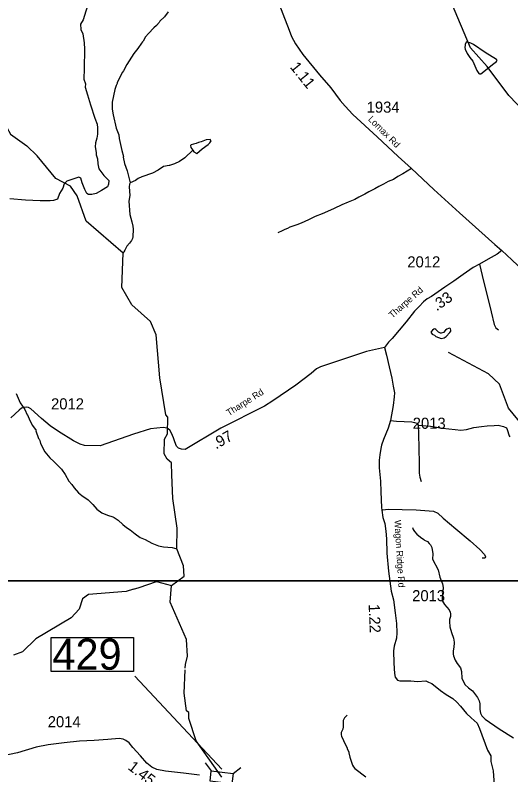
# Model space of a CAD drawing. Extents: x 1248089 to 1457196, y 820910 to 988753.
# Drawn here: x 1415163 to 1420760, y 913659 to 922234 of the extents above; entities that cross this region are included whole.
import ezdxf

# ---------------------------------------------------------------- set-up
doc = ezdxf.new("R2010")
doc.units = 0
for name, color, linetype in [('Exist Hydrographic Creek Single Shore', 7, 'Continuous'), ('Exist Hydrographic Misc Water Feature', 7, 'Continuous'), ('Exist Road Non-System Type 51', 7, 'Continuous'), ('Exist Road Secondary Structure Standard Bridge CELL', 7, 'Continuous'), ('Exist Road Secondary Structure Standard Bridge Number Label', 7, 'Continuous'), ('Exist Road Secondary Type 41 Attributed', 7, 'Continuous'), ('Exist Road Secondary Type 51 Attributed', 7, 'Continuous'), ('Exist Road Secondary Type 51 Label', 7, 'Continuous'), ('Map Preparation Inset Cut Line', 7, 'Continuous'), ('Prop GRAU CAT1 Cell', 7, 'Continuous'), ('Prop Lane Lines', 7, 'Continuous')]:
    doc.layers.add(name, color=color, linetype=linetype)

msp = doc.modelspace()

# ---------------------------------------------------------------- linework, layer by layer
at = {"layer": 'Exist Hydrographic Creek Single Shore'}
msp.add_line((1416500.3, 915754.6), (1416562.3, 915775.3), dxfattribs=at)
for points in [[(1416562.3, 915775.3), (1416760.3, 915841.3), (1416926.3, 915795.3)], [(1416500.3, 915754.6), (1416416.3, 915726.7), (1415990.3, 915692.7), (1415922.3, 915644.8), (1415887.3, 915527.3), (1415793.3, 915430.7), (1415397.3, 915195.7), (1415244.3, 915047.9), (1415143.3, 915010.5)], [(1417494.9, 913634), (1417208.3, 914043), (1417122.3, 914294.3), (1417123.4, 914363.2), (1417098.3, 914380.1), (1417069.3, 914581), (1417081.5, 914845.5)]]:
    msp.add_lwpolyline(points, dxfattribs=at)
at = {"layer": 'Exist Hydrographic Misc Water Feature'}
for points in [[(1420492.4, 921655.7), (1420305.4, 921866.4), (1420089.3, 922373), (1420083.3, 922445.4), (1419896.3, 922708.4), (1419892.3, 922918.7), (1419688.4, 923146), (1419624.3, 923321.3), (1419418.3, 923433.8), (1419143.3, 923439.3)], [(1414396.3, 922312.3), (1414379.3, 922199.4), (1414393, 922117.5), (1414488.4, 922028.9), (1414570.2, 921899.3), (1414706.5, 921728.7), (1414802, 921619.6), (1414870.1, 921578.6), (1414951.9, 921510.4), (1414965.6, 921408.1), (1414972.4, 921292.1), (1414986, 921196.6), (1414999.7, 921142.1), (1415026.9, 921039.7), (1415108.7, 920889.7), (1415292.8, 920760.1), (1415413, 920644.4)], [(1416889, 922272.5), (1416848, 922213.2), (1416797.1, 922166.2), (1416788.8, 922150.3), (1416760.3, 922118.8), (1416727.8, 922091.3), (1416666.7, 922028.4), (1416636.1, 921988.9), (1416607.3, 921941.4), (1416599.2, 921933.6), (1416590.9, 921917.8), (1416547.4, 921856.9), (1416501.6, 921802.6), (1416422.7, 921676.6), (1416385.5, 921605.3), (1416373.2, 921589.5), (1416336, 921518.1), (1416315.2, 921470.5), (1416315, 921462.5), (1416302.5, 921438.8), (1416287.8, 921395), (1416259.3, 921251.4), (1416257.9, 921171.4), (1416268.8, 921107.2), (1416304.2, 920956.5), (1416332.9, 920881.8), (1416338.2, 920841.7), (1416365.9, 920705.2), (1416384.7, 920636.8), (1416383.5, 920630.4), (1416396.5, 920560.2), (1416425.9, 920475.9), (1416461.7, 920340.9)], [(1420260.1, 921933.9), (1420244.5, 921905.5), (1420242.3, 921895.5), (1420241.8, 921867.5), (1420245.5, 921851.4), (1420266.7, 921803), (1420297.9, 921754.4), (1420329.2, 921713.8), (1420377.3, 921608.8), (1420398.8, 921576.4), (1420406.7, 921570.3), (1420420.7, 921572), (1420569.2, 921688.6)], [(1420569.2, 921688.6), (1420595, 921707), (1420605.3, 921720.8), (1420603.4, 921728.8), (1420597.5, 921735), (1420468.9, 921813.4), (1420338.4, 921901.8), (1420306.7, 921918.4), (1420260.1, 921933.9)], [(1424275.4, 918536.2), (1424084.4, 918533.6), (1423910.4, 918619.1), (1423722.4, 918806.7), (1423625.4, 918982.6), (1423520.4, 919109.6), (1423314.4, 919238.4), (1422652.4, 919504.6), (1422414.4, 919726.1), (1421916.3, 919841.2), (1421726.4, 919930.3), (1421550.3, 920301.5), (1421177.3, 920867.2), (1420736.4, 921325.9), (1420492.4, 921655.7)], [(1417167.5, 920709.5), (1417179.7, 920692.4), (1417213, 920670.7), (1417276.1, 920724.7), (1417343.1, 920775.5), (1417359.3, 920791.2), (1417375.7, 920814.9), (1417364, 920829.1), (1417319.9, 920827.9), (1417263.5, 920804.9), (1417231.4, 920797.6), (1417207.2, 920786), (1417175.1, 920778.6), (1417151, 920769), (1417142.7, 920761.2), (1417146.4, 920739), (1417167.5, 920709.5)], [(1416381, 919548.3), (1415964.3, 919908.6), (1415861.3, 920192.9), (1415788.3, 920302.7), (1415623.3, 920391.3), (1415413, 920644.4)], [(1417167.5, 920709.5), (1417080.4, 920622.1), (1417019.7, 920581.2), (1416963.2, 920554.3), (1416906.9, 920535.3), (1416901.5, 920536.4), (1416838.8, 920524.5), (1416778.5, 920485.6), (1416713.5, 920450.7), (1416592.7, 920408.9), (1416552.4, 920389.6), (1416520, 920366.2), (1416461.7, 920340.9)], [(1416461.7, 920340.9), (1416455.3, 920327.4), (1416450.8, 920295.4), (1416457.2, 920199.2), (1416447, 920133.1), (1416457.4, 919983.1), (1416482, 919902.6), (1416493, 919850.4), (1416496.5, 919818.3), (1416493, 919730.4), (1416488.7, 919714.5), (1416476.3, 919690.7), (1416453.8, 919659), (1416425.2, 919627.5), (1416414.9, 919611.7), (1416402.4, 919581.9), (1416388.2, 919564.2), (1416381, 919548.3)], [(1416926.3, 915795.3), (1417070.3, 915900.7), (1417064.3, 916019), (1416987.9, 916209), (1416990.5, 916443.3), (1416943, 916779.8), (1416932, 917046.7), (1416928.4, 917182), (1416879.3, 917221), (1416846.3, 917280.8), (1416850.3, 917448.1), (1416884.3, 917506.6), (1416888.3, 917696.9), (1416863.2, 917723.6), (1416797.3, 918141.9), (1416756.3, 918625.3), (1416692.3, 918777.6), (1416479.3, 918965.7), (1416366.3, 919158.5), (1416381, 919548.3)], [(1419973.1, 918585.4), (1420005.1, 918590.1), (1420029.4, 918607.6), (1420072.1, 918652.8), (1420082.5, 918668.7), (1420082.6, 918676.7), (1420076.8, 918692.8), (1420071, 918699), (1420054.9, 918697.2), (1420038.8, 918689.5), (1420022.6, 918677.7), (1419998.2, 918652.2), (1419974, 918642.7), (1419966, 918642.8), (1419942.2, 918655.2), (1419914.7, 918685.7), (1419900.8, 918692), (1419890.9, 918690.1), (1419874.7, 918678.4), (1419856.2, 918654.8), (1419869.8, 918634.6), (1419879.8, 918628.3), (1419897.6, 918620), (1419913.4, 918607.7), (1419973.1, 918585.4)], [(1421959.3, 915670), (1421953.4, 915746.5), (1421582.4, 916371.2), (1421281.4, 916761.4), (1421041.4, 917317.7), (1420840.3, 917669.8), (1420734.3, 917796.6), (1420631.4, 918068), (1420508.4, 918185.4), (1420054.4, 918427.6)], [(1415174.5, 917961.4), (1415220.6, 917856.5), (1415271.3, 917783.5), (1415298.3, 917723), (1415302.3, 917722.9), (1415329.2, 917658.4), (1415360.2, 917601.8), (1415399.2, 917545), (1415397.4, 917541.1), (1415425.6, 917456.5), (1415433.5, 917448.3), (1415441.2, 917432.2), (1415448.7, 917400), (1415499.1, 917303.1), (1415553.9, 917236.1), (1415601.2, 917197.1), (1415632.5, 917160.6), (1415684.3, 917109), (1415725.9, 917048.9), (1415769.3, 916974.1), (1415802.7, 916937.5), (1415828.1, 916898.9), (1415879, 916842), (1415914.5, 916811.3), (1415985.6, 916762), (1416040.7, 916708.9), (1416083.8, 916656.1), (1416139.7, 916616.4), (1416206.7, 916589.9), (1416266.4, 916572.8), (1416282.2, 916564.5), (1416327.7, 916531.7), (1416376.8, 916484.8), (1416420.2, 916449.9), (1416459.8, 916425.2), (1416518, 916377.8), (1416572.6, 916339.1), (1416629.8, 916314.1), (1416705.2, 916274.7), (1416780.6, 916245.3), (1416836.5, 916234.3), (1416936.4, 916226.4), (1416987.9, 916209)], [(1419648.4, 916451), (1419658, 916428.8), (1419673.6, 916404.5), (1419699.2, 916376), (1419738.5, 916341.3), (1419778.1, 916316.6), (1419785.9, 916308.4), (1419817.7, 916291.8), (1419839.3, 916271.4), (1419851, 916255.1), (1419862.6, 916230.9), (1419868.5, 916226.8), (1419879.7, 916154.6), (1419874.3, 916094.7), (1419938.8, 915973.5), (1419959.5, 915889), (1419986.6, 915816.4), (1419995.7, 915772.2), (1419995.8, 915756.1), (1419985.5, 915716.4), (1419987.1, 915708.2)], [(1417082.3, 914862.4), (1417084.3, 914905.7), (1417110.3, 914997), (1417098.3, 915187.7), (1416914.3, 915608.4), (1416926.3, 915795.3)], [(1419987.1, 915708.2), (1419985.5, 915634.4), (1419989.2, 915618.4), (1420012.4, 915579.8), (1420063.1, 915520.6), (1420074.5, 915496.3), (1420078.1, 915476.2), (1420077.4, 915444.3), (1420068.8, 915412.5), (1420068.2, 915388.5), (1420070.9, 915328.4), (1420089.5, 915263.9), (1420112.1, 915203.4), (1420121.1, 915155.2), (1420117.8, 915091.3), (1420113.6, 915083.4), (1420108.8, 915051.5), (1420108.1, 915019.4), (1420111.8, 915003.4), (1420130.8, 914954.9), (1420154, 914916.4), (1420190.9, 914865.5), (1420204, 914825.2), (1420206.2, 914749.1), (1420239.7, 914679.3), (1420279.9, 914639.4), (1420327.2, 914606.4), (1420381.6, 914533.2), (1420400.7, 914492.7), (1420408, 914460.5), (1420410.6, 914394.5), (1420417.8, 914356.3), (1420433.1, 914325.9), (1420468.2, 914287.2), (1420626.2, 914176.4), (1420689, 914142.2), (1420728.4, 914113.3), (1420789.6, 914075.9)], [(1418911.3, 914333.8), (1418882.6, 914302.4), (1418872.3, 914286.6), (1418868, 914270.7), (1418866.3, 914198.8), (1418861.8, 914174.9), (1418845, 914135.2), (1418844.5, 914111.2), (1418848.1, 914095.1), (1418869.1, 914046.6), (1418913.2, 913961.6), (1418912.3, 913957.2), (1418932.2, 913913.1), (1418930.3, 913906.2), (1418942.9, 913857), (1418965.6, 913792.4), (1418970.9, 913766.2), (1418982.6, 913748), (1419000.1, 913729.6), (1419124.2, 913636.8)]]:
    msp.add_lwpolyline(points, dxfattribs=at)
at = {"layer": 'Exist Road Non-System Type 51'}
for points in [[(1415994.9, 922388.3), (1415930.6, 922182.7), (1415901.5, 922130.8), (1415903.6, 922070.5), (1415928.5, 922022.8), (1415943, 921921), (1415945.1, 921851.3), (1415941, 921631.2), (1415938.9, 921510.7), (1415955.5, 921457.5), (1415953.4, 921420.1), (1415980.4, 921332.9), (1416013.6, 921222.8), (1416063.4, 921071.2), (1416088.1, 921001.6), (1416092.3, 920962.2), (1416092.3, 920891.6), (1416086.1, 920845.9), (1416071.5, 920791.9), (1416067.4, 920746.2), (1416075.7, 920683.9), (1416077.8, 920656.9), (1416092.3, 920611.2), (1416096.4, 920557.2), (1416108.9, 920501.1), (1416164.9, 920422.2), (1416220.9, 920368.2), (1416216.8, 920325.4), (1416206.4, 920294.3), (1416137.9, 920254.8), (1416075.7, 920219.5), (1416030, 920211.2), (1415990.6, 920209.1), (1415971.9, 920221.6), (1415951.1, 920267.3), (1415920, 920342), (1415905.5, 920394), (1415880.6, 920404.4), (1415745.7, 920360.7), (1415714.5, 920329.6), (1415700, 920281.8), (1415664.7, 920221.6), (1415639.8, 920155.1), (1415594.2, 920140.6), (1415558.9, 920136.4), (1415444.7, 920138.5), (1415278.7, 920144.7), (1415102.9, 920161.3)], [(1419638.8, 920502.5), (1419539.6, 920444.6), (1419484.8, 920411.6), (1419434.2, 920380.4), (1419375.7, 920357.6), (1419323, 920324.5), (1419270.8, 920299.7), (1419222.2, 920272.6), (1419155.5, 920239.8), (1419112.9, 920214.6), (1419044, 920180), (1418999.5, 920154.8), (1418922.8, 920124.3), (1418852.3, 920091.6), (1418763.4, 920051.4), (1418690.6, 920016.8), (1418630.2, 919989.9), (1418549.6, 919959.6), (1418482.8, 919928.7), (1418426.2, 919901.8), (1418371.7, 919876.9), (1418341.5, 919865.6), (1418299.2, 919852.2), (1418262.9, 919841), (1418236.6, 919827.5), (1418208.4, 919813.9), (1418178.1, 919800.6), (1418127.6, 919777.5)], [(1420406.9, 919422.1), (1420435.1, 919293.6), (1420538.2, 918885), (1420570.6, 918743.4), (1420588.8, 918705), (1420619.1, 918680.7)], [(1419401.8, 917659.2), (1419467.7, 917651.9), (1419642.6, 917642.7), (1419670.2, 917635.8), (1419697.8, 917626.6), (1419711.6, 917605.9), (1419718.5, 917509.1), (1419725.4, 917175.3), (1419725.4, 917064.7), (1419732.3, 917017.7), (1419748.4, 916969.3)], [(1419711.6, 917605.9), (1419755.3, 917603.8), (1419851.9, 917594.6), (1419987.7, 917573.8), (1420132.6, 917557.7), (1420194.8, 917550.8), (1420259.2, 917555.4), (1420342, 917578.5), (1420427.2, 917590), (1420491.6, 917599.2), (1420572.1, 917603.8), (1420618.1, 917606.1), (1420675.7, 917592.3), (1420712.5, 917576.2), (1420719.4, 917555.4), (1420742.4, 917486.3), (1420747, 917472.5)], [(1419302.9, 916648), (1419315.7, 916651.9), (1419373.2, 916656.5), (1419690.8, 916649.6), (1419886.3, 916633.5), (1419934.7, 916612.8), (1419996.8, 916555.2), (1420139.5, 916435.4), (1420300.5, 916299.6), (1420408.7, 916202.9), (1420463.9, 916147.6), (1420475.4, 916120), (1420470.8, 916108.5), (1420463.9, 916103.9), (1420436.3, 916106.2)]]:
    msp.add_lwpolyline(points, dxfattribs=at)
at = {"layer": 'Exist Road Secondary Structure Standard Bridge CELL'}
for p, q in [((1417307.8, 913793.4), (1417377.3, 913704.1)), ((1417623.2, 913672.8), (1417712.6, 913742.3))]:
    msp.add_line(p, q, dxfattribs=at)
msp.add_lwpolyline([(1417377.3, 913704.1), (1417623.3, 913673.3), (1417608.9, 913558.4), (1417363, 913589.2)], close=True, dxfattribs=at)
at = {"layer": 'Exist Road Secondary Structure Standard Bridge Number Label'}
msp.add_line((1417495.7, 913722.4), (1416512.7, 914770.9), dxfattribs=at)
msp.add_lwpolyline([(1415571.1, 915209.4), (1416500.1, 915209.4), (1416500.1, 914825.3), (1415571.1, 914825.3)], close=True, dxfattribs=at)
at = {"layer": 'Exist Road Secondary Type 41 Attributed'}
msp.add_lwpolyline([(1419334.2, 918481.3), (1419356, 918394.3), (1419387.8, 918262.8), (1419415.7, 918137.3), (1419431.6, 918045.7), (1419445.6, 917970), (1419443.6, 917924.1), (1419429.6, 917826.5), (1419401.8, 917659.2), (1419373.9, 917573.5), (1419320.8, 917443.6), (1419300.9, 917381.9), (1419292, 917343), (1419282, 917269.3), (1419274, 917211.6), (1419273, 917123.9), (1419289, 916972.1), (1419293, 916851.6), (1419298.9, 916675.9), (1419302.9, 916648), (1419314.9, 916564.3), (1419335.8, 916496.6), (1419347.7, 916410.5), (1419354.6, 916321.9), (1419359.6, 916162.5), (1419379.5, 915957), (1419408.4, 915730.9), (1419435.5, 915633.9), (1419454.3, 915487.4), (1419466.9, 915365.9), (1419471.1, 915263.4), (1419466.9, 915200.6), (1419443.9, 915110.5), (1419435.5, 915058.6), (1419437.6, 914918.4), (1419446, 914804), (1419454.4, 914762.1), (1419479.5, 914728.6), (1419506.6, 914720.2), (1419630.1, 914720.2), (1419705.4, 914711.8), (1419801.6, 914718.1), (1419830.9, 914705.6), (1419868.5, 914688.8), (1419966.8, 914609.3), (1420029, 914565.8), (1420106.4, 914519.7), (1420150.3, 914477.9), (1420190.1, 914433.9), (1420259.1, 914352.3), (1420310.9, 914302.7), (1420379.9, 914242), (1420405, 914183.4), (1420497, 913938.5), (1420532.5, 913872.4), (1420534.6, 913809.6), (1420559.7, 913702.8), (1420572.2, 913543.7)], dxfattribs=at)
at = {"layer": 'Exist Road Secondary Type 51 Attributed'}
for points in [[(1418112.7, 922435.6), (1418257.6, 922063.6), (1418284.7, 921993.2), (1418326.7, 921911.2), (1418412.8, 921791.4), (1418599.7, 921560.3), (1418727, 921412.4), (1418834.1, 921269.5), (1418888.7, 921208.5), (1418974.9, 921111.9), (1419250, 920859.7), (1419489, 920639.6), (1419638.1, 920503), (1419891.7, 920266.5), (1420181.5, 920003.8), (1420579.9, 919643.3), (1420657.6, 919576)], [(1420657.6, 919576), (1420605.1, 919537.8), (1420504.4, 919479.9), (1420406.9, 919422.1), (1420335.9, 919385.7), (1420220.7, 919305.5), (1420115, 919231.1), (1420016, 919165), (1419862.4, 919059.2), (1419814.5, 919031.1), (1419774.8, 918998.1), (1419724, 918945.9), (1419671.1, 918891.4), (1419577, 918774), (1419420.1, 918584), (1419377.1, 918541), (1419334.2, 918481.3)], [(1420657.6, 919576), (1420772.8, 919471.6), (1421035.6, 919223), (1421224.9, 919055.1), (1421329.1, 918963.2), (1421678.7, 918639.6), (1421777.1, 918546), (1421820.6, 918489.5), (1421900.8, 918380.8), (1422008.5, 918213.2), (1422042.8, 918156.5), (1422165, 917973.7), (1422282.7, 917800.6), (1422376.2, 917689.2), (1422539.1, 917508.5), (1422648.5, 917376.7), (1422762.3, 917231.7)], [(1419334.2, 918481.3), (1419131.1, 918438.3), (1418609.9, 918263.3), (1418565.3, 918241.8), (1418504.5, 918189.2), (1418331.1, 918058.7), (1418073.5, 917880.2), (1417976.6, 917819.6), (1417485.1, 917573.8), (1417083.8, 917330.9), (1417040.9, 917334.2), (1417006.2, 917345.7), (1416983.1, 917367.2), (1416964.9, 917418.4), (1416951.7, 917463.1), (1416929.2, 917515.6), (1416907.8, 917550.3), (1416877.4, 917570.3), (1416835.1, 917578.4), (1416689.8, 917565.2), (1416498.2, 917505.7), (1416124.2, 917371.8), (1415944.2, 917376.8), (1415898, 917391.7), (1415820.3, 917429.7), (1415651.9, 917533.8), (1415557.8, 917599.9), (1415462, 917679.2), (1415341.4, 917790), (1415313.3, 917806.5), (1415285.3, 917809.8), (1415258.9, 917806.5), (1415235.7, 917796.6), (1415207.7, 917775.1), (1415113.5, 917687.5)], [(1417245.6, 913655.4), (1417065.1, 913678.8), (1416861.3, 913700.6), (1416762.7, 913720.7), (1416707.5, 913745.7), (1416649.1, 913790.9), (1416576.3, 913872.4), (1416492.7, 913966.1), (1416449.3, 914021.2), (1416414.2, 914044.7), (1416382.4, 914059.7), (1416337.3, 914068.1), (1416210.3, 914056.4), (1416053.3, 914046.3), (1415890.1, 914038), (1415714.7, 914019.6), (1415534.2, 913997.9), (1415400.5, 913972.8), (1415187.5, 913907.9), (1415027.1, 913874.4)]]:
    msp.add_lwpolyline(points, dxfattribs=at)
at = {"layer": 'Map Preparation Inset Cut Line'}
for points in [[(1449183.9, 915849.1), (1388709.5, 915849.1), (1388709.5, 960097.6), (1449183.9, 960097.6)], [(1448249.7, 871600.6), (1388709.5, 871600.6), (1388709.5, 915849.1), (1448249.7, 915849.1)]]:
    msp.add_lwpolyline(points, close=True, dxfattribs=at)

# ---------------------------------------------------------------- texts
at = {"layer": 'Exist Road Secondary Structure Standard Bridge Number Label'}
msp.add_text('429', height=350, dxfattribs=at).set_placement((1415583.6, 914845.1))
at = {"layer": 'Exist Road Secondary Type 51 Label'}
for s, rotation, p in [('Lomax Rd', 315.08739, (1419141.6, 921052.1)), ('Tharpe Rd', 41.40176, (1419421.1, 918808)), ('Tharpe Rd', 32.48537, (1417577.1, 917705.8)), ('Wagon Ridge Rd', 273.429, (1419445.3, 916533.2))]:
    msp.add_text(s, height=75, rotation=rotation, dxfattribs=at).set_placement(p)
at = {"layer": 'Prop GRAU CAT1 Cell'}
for s, rotation, p in [('1.11', 308.95455, (1418259.9, 921645.6)), ('.33', 34.55546, (1419922.2, 918888.9)), ('.97', 29.44626, (1417430.9, 917330.5)), ('1.22', 272.3351, (1419153.8, 915583)), ('1.45', 322.32864, (1416427.1, 913728.6))]:
    msp.add_text(s, height=125, rotation=rotation, dxfattribs=at).set_placement(p)
at = {"layer": 'Prop Lane Lines'}
for s, p in [('1934', (1419131.8, 921133.2)), ('2012', (1419590.9, 919386.8)), ('2012', (1415567.7, 917784.1)), ('2013', (1419651.7, 917565.1)), ('2013', (1419645.9, 915618.6)), ('2014', (1415530.5, 914195.9))]:
    msp.add_text(s, height=125, dxfattribs=at).set_placement(p)

doc.saveas('drawing.dxf')
